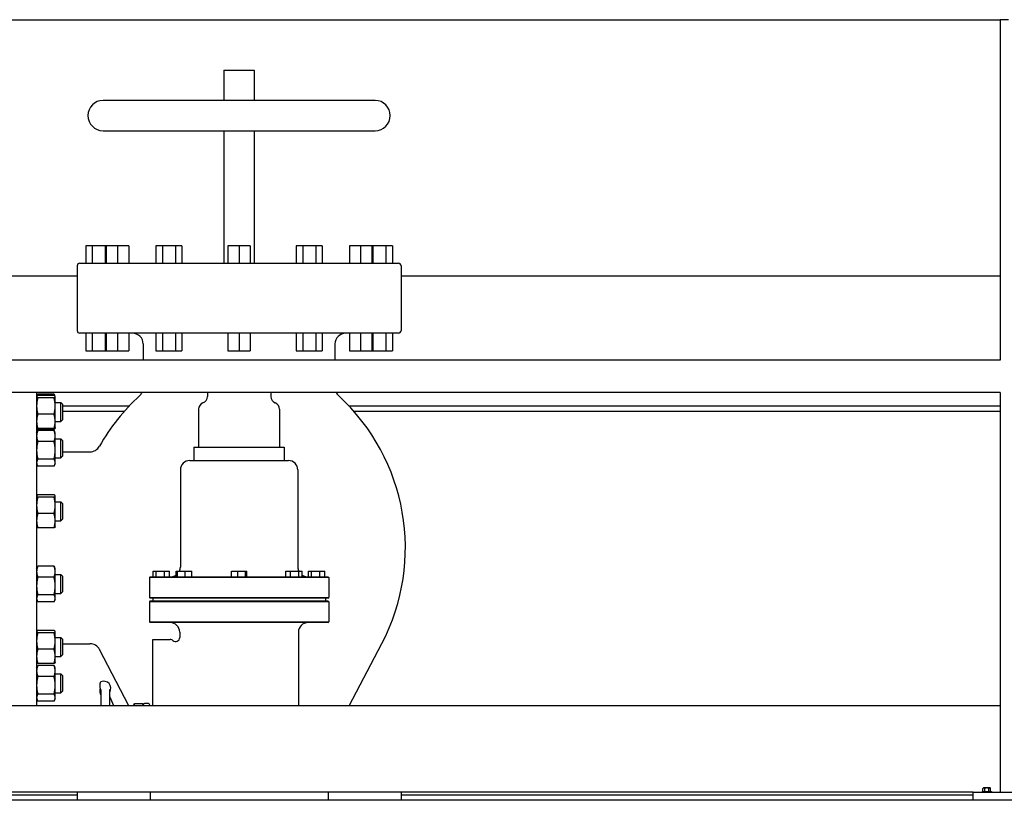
# Model space of a CAD drawing. Header units: inches. Extents: x 24 to 1128, y -69 to 748.
# Tile 570 of 656: x 964 to 1009, y 340 to 376. Entities that reach past the tile are written whole.
import ezdxf

# ---------------------------------------------------------------- set-up
doc = ezdxf.new("R2010")
doc.units = ezdxf.units.IN
doc.header["$LTSCALE"] = 32
doc.header["$MEASUREMENT"] = 0
doc.layers.add('Visible (ANSI)', color=7, linetype='Continuous', lineweight=30)

msp = doc.modelspace()

# ---------------------------------------------------------------- linework, layer by layer
at = {"layer": 'Visible (ANSI)'}
for p, q in [((940.28453, 375.85867), (1009.28453, 375.85867)), ((1009.28453, 375.85867), (1009.28453, 360.10867)), ((1009.65953, 375.85867), (1009.28453, 375.85867)), ((973.33453, 373.52117), (974.73453, 373.52117)), ((973.33453, 373.52117), (973.33453, 372.12117)), ((974.73453, 373.52117), (974.73453, 372.12117)), ((980.33453, 372.12117), (967.73453, 372.12117)), ((967.73453, 370.72117), (980.33453, 370.72117)), ((973.33453, 370.72117), (973.33453, 364.59117)), ((974.73453, 370.72117), (974.73453, 364.59117)), ((966.93453, 365.40117), (966.93453, 364.59117)), ((967.23453, 365.40117), (966.93453, 365.40117)), ((967.23453, 365.40117), (967.23453, 364.59117)), ((967.83453, 365.40117), (967.23453, 365.40117)), ((967.83453, 365.40117), (967.83453, 364.59117)), ((967.88575, 365.40117), (967.83453, 365.40117)), ((967.88575, 365.40117), (967.88575, 364.59117)), ((968.40537, 365.40117), (967.88575, 365.40117)), ((968.40537, 365.40117), (968.40537, 364.59117)), ((968.92498, 365.40117), (968.40537, 365.40117)), ((968.92498, 365.40117), (968.92498, 364.59117)), ((970.18453, 365.40117), (970.18453, 364.59117)), ((970.48453, 365.40117), (970.18453, 365.40117)), ((970.48453, 365.40117), (970.48453, 364.59117)), ((971.08453, 365.40117), (970.48453, 365.40117)), ((971.08453, 365.40117), (971.08453, 364.59117)), ((971.38453, 365.40117), (971.08453, 365.40117)), ((971.38453, 365.40117), (971.38453, 364.59117)), ((973.51492, 365.40117), (973.51492, 364.59117)), ((974.03453, 365.40117), (973.51492, 365.40117)), ((974.03453, 365.40117), (974.03453, 364.59117)), ((974.55415, 365.40117), (974.03453, 365.40117)), ((974.55415, 365.40117), (974.55415, 364.59117)), ((976.68453, 365.40117), (976.68453, 364.59117)), ((976.98453, 365.40117), (976.68453, 365.40117)), ((976.98453, 365.40117), (976.98453, 364.59117)), ((977.58453, 365.40117), (976.98453, 365.40117)), ((977.58453, 365.40117), (977.58453, 364.59117)), ((977.88453, 365.40117), (977.58453, 365.40117)), ((977.88453, 365.40117), (977.88453, 364.59117)), ((979.14408, 365.40117), (979.14408, 364.59117)), ((979.6637, 365.40117), (979.14408, 365.40117)), ((979.6637, 365.40117), (979.6637, 364.59117)), ((980.18331, 365.40117), (979.6637, 365.40117)), ((980.18331, 365.40117), (980.18331, 364.59117)), ((980.23453, 365.40117), (980.18331, 365.40117)), ((980.23453, 365.40117), (980.23453, 364.59117)), ((980.83453, 365.40117), (980.23453, 365.40117)), ((980.83453, 365.40117), (980.83453, 364.59117)), ((981.13453, 365.40117), (980.83453, 365.40117)), ((981.13453, 365.40117), (981.13453, 364.59117)), ((966.53453, 364.46617), (966.53453, 361.47617)), ((966.65953, 364.59117), (981.40953, 364.59117)), ((981.53453, 364.46617), (981.53453, 361.47617)), ((966.53453, 363.98367), (945.46153, 363.98367)), ((1009.28453, 363.98367), (981.53453, 363.98367)), ((981.40953, 361.35117), (966.65953, 361.35117)), ((966.93453, 361.35117), (966.93453, 360.54117)), ((967.23453, 361.35117), (967.23453, 360.54117)), ((967.83453, 361.35117), (967.83453, 360.54117)), ((967.88575, 361.35117), (967.88575, 360.54117)), ((968.40537, 361.35117), (968.40537, 360.54117)), ((968.92498, 361.35117), (968.92498, 360.54117)), ((970.18453, 361.35117), (970.18453, 360.54117)), ((970.48453, 361.35117), (970.48453, 360.54117)), ((971.08453, 361.35117), (971.08453, 360.54117)), ((971.38453, 361.35117), (971.38453, 360.54117)), ((973.51492, 361.35117), (973.51492, 360.54117)), ((974.03453, 361.35117), (974.03453, 360.54117)), ((974.55415, 361.35117), (974.55415, 360.54117)), ((976.68453, 361.35117), (976.68453, 360.54117)), ((976.98453, 361.35117), (976.98453, 360.54117)), ((977.58453, 361.35117), (977.58453, 360.54117)), ((977.88453, 361.35117), (977.88453, 360.54117)), ((979.14408, 361.35117), (979.14408, 360.54117)), ((979.6637, 361.35117), (979.6637, 360.54117)), ((980.18331, 361.35117), (980.18331, 360.54117)), ((980.23453, 361.35117), (980.23453, 360.54117)), ((980.83453, 361.35117), (980.83453, 360.54117)), ((981.13453, 361.35117), (981.13453, 360.54117)), ((969.59453, 360.85117), (969.59453, 360.10867)), ((978.47453, 360.85117), (978.47453, 360.10867)), ((966.93453, 360.54117), (967.23453, 360.54117)), ((967.23453, 360.54117), (967.83453, 360.54117)), ((967.83453, 360.54117), (967.88575, 360.54117)), ((967.88575, 360.54117), (968.40537, 360.54117)), ((968.40537, 360.54117), (968.92498, 360.54117)), ((970.18453, 360.54117), (970.48453, 360.54117)), ((970.48453, 360.54117), (971.08453, 360.54117)), ((971.08453, 360.54117), (971.38453, 360.54117)), ((973.51492, 360.54117), (974.03453, 360.54117)), ((974.03453, 360.54117), (974.55415, 360.54117)), ((976.68453, 360.54117), (976.98453, 360.54117)), ((976.98453, 360.54117), (977.58453, 360.54117)), ((977.58453, 360.54117), (977.88453, 360.54117)), ((979.14408, 360.54117), (979.6637, 360.54117)), ((979.6637, 360.54117), (980.18331, 360.54117)), ((980.18331, 360.54117), (980.23453, 360.54117)), ((980.23453, 360.54117), (980.83453, 360.54117)), ((980.83453, 360.54117), (981.13453, 360.54117)), ((1009.28453, 360.10867), (940.28453, 360.10867)), ((1009.28453, 358.60867), (940.28453, 358.60867)), ((964.65453, 358.60867), (964.65453, 344.10867)), ((964.65953, 358.41869), (964.66202, 358.42402)), ((964.65953, 358.41869), (964.65953, 358.41339)), ((964.65953, 358.41339), (964.65953, 357.98111)), ((964.66202, 358.42402), (964.6886, 358.48103)), ((965.46667, 358.5238), (964.7114, 358.5238)), ((965.46667, 358.46368), (964.7114, 358.46368)), ((965.51605, 358.42402), (965.48946, 358.48103)), ((965.51853, 358.41869), (965.51605, 358.42402)), ((965.51853, 358.41339), (965.51853, 358.41869)), ((965.51853, 357.98111), (965.51853, 358.41339)), ((972.56578, 358.60867), (972.56578, 358.41789)), ((975.50328, 358.60867), (975.50328, 358.41789)), ((1009.28453, 358.60867), (1009.28453, 340.10867)), ((964.65453, 358.13719), (964.65953, 358.13719)), ((964.65953, 357.98111), (964.65953, 357.26741)), ((965.46667, 358.36311), (964.7114, 358.36311)), ((965.51853, 358.13719), (965.77662, 358.13719)), ((965.51853, 357.26741), (965.51853, 357.98111)), ((965.77662, 357.26219), (965.77662, 358.13719)), ((965.84953, 358.06427), (965.77662, 358.13719)), ((965.84953, 358.06427), (965.84953, 357.3351)), ((965.84953, 357.98367), (968.94733, 357.98367)), ((979.12173, 357.98367), (1009.28453, 357.98367)), ((965.46667, 357.59912), (964.7114, 357.59912)), ((968.71903, 357.73367), (965.84953, 357.73367)), ((972.15953, 357.83242), (972.15953, 356.08242)), ((975.90953, 357.83242), (975.90953, 356.08242)), ((1009.28453, 357.73367), (979.35004, 357.73367)), ((964.65453, 357.26219), (964.65953, 357.26219)), ((964.65953, 357.26741), (964.65953, 356.98069)), ((965.51853, 356.98069), (965.51853, 357.26741)), ((965.51853, 357.26219), (965.77662, 357.26219)), ((965.84953, 357.3351), (965.77662, 357.26219)), ((964.65953, 356.98069), (964.66202, 356.97535)), ((964.65953, 356.73636), (964.6886, 356.7987)), ((964.65953, 356.73636), (964.65953, 356.5919)), ((964.65953, 356.5919), (964.65953, 355.93027)), ((964.66202, 356.97535), (964.6886, 356.91835)), ((965.46667, 356.9357), (964.7114, 356.9357)), ((965.46667, 356.87557), (964.7114, 356.87557)), ((965.46667, 356.84148), (964.7114, 356.84148)), ((965.51605, 356.97535), (965.48946, 356.91835)), ((965.51853, 356.73636), (965.48946, 356.7987)), ((965.51853, 356.98069), (965.51605, 356.97535)), ((965.51853, 356.5919), (965.51853, 356.73636)), ((965.51853, 355.93027), (965.51853, 356.5919)), ((964.65453, 356.45486), (964.65953, 356.45486)), ((965.46667, 356.34233), (964.7114, 356.34233)), ((965.51853, 356.45486), (965.77662, 356.45486)), ((965.77662, 355.57986), (965.77662, 356.45486)), ((965.84953, 356.38195), (965.77662, 356.45486)), ((965.84953, 356.38195), (965.84953, 355.65278)), ((964.65953, 355.93027), (964.65953, 355.35573)), ((965.51853, 355.35573), (965.51853, 355.93027)), ((965.84953, 355.86117), (967.13278, 355.86117)), ((971.94078, 356.08242), (976.12828, 356.08242)), ((971.94078, 356.08242), (971.94078, 355.45742)), ((976.12828, 356.08242), (976.12828, 355.45742)), ((964.65453, 355.57986), (964.65953, 355.57986)), ((964.65953, 355.35573), (964.65953, 355.29836)), ((964.65953, 355.29836), (964.6886, 355.23602)), ((965.46667, 355.51821), (964.7114, 355.51821)), ((965.51853, 355.29836), (965.48946, 355.23602)), ((965.51853, 355.57986), (965.77662, 355.57986)), ((965.51853, 355.29836), (965.51853, 355.35573)), ((965.84953, 355.65278), (965.77662, 355.57986)), ((971.75328, 355.45742), (976.31578, 355.45742)), ((965.46667, 355.19325), (964.7114, 355.19325)), ((971.31578, 355.01992), (971.31578, 350.51992)), ((976.75328, 355.01992), (976.75328, 350.51992)), ((965.46667, 353.86748), (964.7114, 353.86748)), ((964.65453, 353.54099), (964.65953, 353.54099)), ((964.65953, 353.82249), (964.66202, 353.82783)), ((964.65953, 353.82249), (964.65953, 353.8172)), ((964.65953, 353.8172), (964.65953, 353.38492)), ((964.65953, 353.38492), (964.65953, 352.67122)), ((965.46667, 353.76692), (964.7114, 353.76692)), ((965.51853, 353.82249), (965.51605, 353.82783)), ((965.51853, 353.8172), (965.51853, 353.82249)), ((965.51853, 353.38492), (965.51853, 353.8172)), ((965.51853, 353.54099), (965.77662, 353.54099)), ((965.51853, 352.67122), (965.51853, 353.38492)), ((965.77662, 352.66599), (965.77662, 353.54099)), ((965.84953, 353.46808), (965.77662, 353.54099)), ((965.84953, 353.46808), (965.84953, 352.73891)), ((965.46667, 353.00293), (964.7114, 353.00293)), ((964.65453, 352.66599), (964.65953, 352.66599)), ((964.65953, 352.67122), (964.65953, 352.38449)), ((965.51853, 352.38449), (965.51853, 352.67122)), ((965.51853, 352.66599), (965.77662, 352.66599)), ((965.84953, 352.73891), (965.77662, 352.66599)), ((964.65953, 352.38449), (964.66202, 352.37916)), ((965.46667, 352.3395), (964.7114, 352.3395)), ((965.51853, 352.38449), (965.51605, 352.37916)), ((964.65953, 350.45785), (964.6886, 350.52019)), ((964.65953, 350.45785), (964.65953, 350.31339)), ((964.65953, 350.31339), (964.65953, 349.65175)), ((965.46667, 350.56296), (964.7114, 350.56296)), ((965.51853, 350.45785), (965.48946, 350.52019)), ((965.51853, 350.31339), (965.51853, 350.45785)), ((965.51853, 349.65175), (965.51853, 350.31339)), ((970.06317, 350.08242), (970.06317, 350.33242)), ((970.06317, 350.33242), (970.20213, 350.33242)), ((970.20213, 350.33242), (970.57975, 350.33242)), ((970.20213, 350.08242), (970.20213, 350.33242)), ((970.57975, 350.33242), (970.8184, 350.33242)), ((970.57975, 350.08242), (970.57975, 350.33242)), ((970.8184, 350.08242), (970.8184, 350.33242)), ((971.11372, 350.33242), (971.14352, 350.33242)), ((971.11372, 350.15117), (971.11372, 350.33242)), ((971.14352, 350.33242), (971.18566, 350.33242)), ((971.14352, 350.08242), (971.14352, 350.33242)), ((971.18566, 350.08242), (971.18566, 350.33242)), ((971.18566, 350.33242), (971.53551, 350.33242)), ((971.53551, 350.33242), (971.84322, 350.33242)), ((971.53551, 350.08242), (971.53551, 350.33242)), ((971.84322, 350.08242), (971.84322, 350.33242)), ((973.67873, 350.33242), (973.97698, 350.33242)), ((973.67873, 350.08242), (973.67873, 350.33242)), ((973.97698, 350.08242), (973.97698, 350.33242)), ((973.97698, 350.33242), (974.33278, 350.33242)), ((974.33278, 350.33242), (974.39033, 350.33242)), ((974.33278, 350.08242), (974.33278, 350.33242)), ((974.39033, 350.08242), (974.39033, 350.33242)), ((976.19605, 350.33242), (976.42237, 350.33242)), ((976.19605, 350.08242), (976.19605, 350.33242)), ((976.42237, 350.33242), (976.80202, 350.33242)), ((976.42237, 350.08242), (976.42237, 350.33242)), ((976.80202, 350.08242), (976.80202, 350.33242)), ((976.80202, 350.33242), (976.95534, 350.33242)), ((976.95534, 350.08242), (976.95534, 350.33242)), ((977.25067, 350.33242), (977.38963, 350.33242)), ((977.25067, 350.08242), (977.25067, 350.33242)), ((977.38963, 350.33242), (977.76725, 350.33242)), ((977.38963, 350.08242), (977.38963, 350.33242)), ((977.76725, 350.33242), (978.0059, 350.33242)), ((977.76725, 350.08242), (977.76725, 350.33242)), ((978.0059, 350.08242), (978.0059, 350.33242)), ((964.65453, 350.17635), (964.65953, 350.17635)), ((965.46667, 350.06381), (964.7114, 350.06381)), ((965.51853, 350.17635), (965.77662, 350.17635)), ((965.77662, 349.30135), (965.77662, 350.17635)), ((965.84953, 350.10343), (965.77662, 350.17635)), ((965.84953, 350.10343), (965.84953, 349.37426)), ((969.91995, 350.08242), (969.87828, 350.04075)), ((978.19078, 350.04075), (969.87828, 350.04075)), ((969.87828, 350.04075), (969.87828, 349.12409)), ((969.91995, 350.08242), (978.14912, 350.08242)), ((978.14912, 350.08242), (978.19078, 350.04075)), ((978.19078, 350.04075), (978.19078, 349.12409)), ((964.65453, 349.30135), (964.65953, 349.30135)), ((964.65953, 349.65175), (964.65953, 349.07721)), ((965.51853, 349.07721), (965.51853, 349.65175)), ((965.51853, 349.30135), (965.77662, 349.30135)), ((965.84953, 349.37426), (965.77662, 349.30135)), ((964.65953, 349.07721), (964.65953, 349.01985)), ((964.65953, 349.01985), (964.6886, 348.95751)), ((965.46667, 349.23969), (964.7114, 349.23969)), ((965.46667, 348.91473), (964.7114, 348.91473)), ((965.51853, 349.01985), (965.48946, 348.95751)), ((965.51853, 349.01985), (965.51853, 349.07721)), ((969.87828, 349.12409), (978.19078, 349.12409)), ((969.91995, 349.08242), (969.87828, 349.12409)), ((969.91995, 348.95742), (969.87828, 348.91575)), ((978.19078, 348.91575), (969.87828, 348.91575)), ((969.87828, 348.91575), (969.87828, 347.99909)), ((978.14912, 349.08242), (969.91995, 349.08242)), ((969.91995, 348.95742), (978.14912, 348.95742)), ((970.03453, 349.08242), (970.03453, 348.95742)), ((978.03453, 349.08242), (978.03453, 348.95742)), ((978.14912, 349.08242), (978.19078, 349.12409)), ((978.14912, 348.95742), (978.19078, 348.91575)), ((978.19078, 348.91575), (978.19078, 347.99909)), ((969.87828, 347.99909), (978.19078, 347.99909)), ((969.91995, 347.95742), (969.87828, 347.99909)), ((978.14912, 347.95742), (969.91995, 347.95742)), ((978.14912, 347.95742), (978.19078, 347.99909)), ((964.65953, 347.54398), (964.66202, 347.54931)), ((964.65953, 347.54398), (964.65953, 347.53868)), ((964.65953, 347.53868), (964.65953, 347.1064)), ((965.46667, 347.58896), (964.7114, 347.58896)), ((965.46667, 347.4884), (964.7114, 347.4884)), ((965.51853, 347.54398), (965.51605, 347.54931)), ((965.51853, 347.53868), (965.51853, 347.54398)), ((965.51853, 347.1064), (965.51853, 347.53868)), ((971.28453, 347.51992), (971.28453, 347.26818)), ((976.78453, 347.51992), (976.78453, 344.10867)), ((964.65453, 347.26248), (964.65953, 347.26248)), ((964.65953, 347.1064), (964.65953, 346.3927)), ((965.51853, 347.26248), (965.77662, 347.26248)), ((965.51853, 346.3927), (965.51853, 347.1064)), ((965.77662, 346.38748), (965.77662, 347.26248)), ((965.84953, 347.18956), (965.77662, 347.26248)), ((965.84953, 347.18956), (965.84953, 346.46039)), ((970.03453, 344.10867), (970.03453, 347.17617)), ((970.03453, 347.17617), (970.84703, 347.17617)), ((965.46667, 346.72441), (964.7114, 346.72441)), ((965.84953, 346.98117), (967.12726, 346.98117)), ((968.93539, 344.10867), (967.57011, 346.7133)), ((979.13368, 344.10867), (980.64321, 346.9885)), ((964.65453, 346.38748), (964.65953, 346.38748)), ((964.65953, 346.3927), (964.65953, 346.10598)), ((964.65953, 346.10598), (964.66202, 346.10064)), ((965.51853, 346.10598), (965.51605, 346.10064)), ((965.51853, 346.10598), (965.51853, 346.3927)), ((965.51853, 346.38748), (965.77662, 346.38748)), ((965.84953, 346.46039), (965.77662, 346.38748)), ((964.65953, 345.86165), (964.6886, 345.92399)), ((964.65953, 345.86165), (964.65953, 345.71719)), ((964.65953, 345.71719), (964.65953, 345.05556)), ((965.46667, 346.06099), (964.7114, 346.06099)), ((965.46667, 345.96677), (964.7114, 345.96677)), ((965.51853, 345.86165), (965.48946, 345.92399)), ((965.51853, 345.71719), (965.51853, 345.86165)), ((965.51853, 345.05556), (965.51853, 345.71719)), ((964.65453, 345.58015), (964.65953, 345.58015)), ((965.46667, 345.46762), (964.7114, 345.46762)), ((965.51853, 345.58015), (965.77662, 345.58015)), ((965.77662, 344.70515), (965.77662, 345.58015)), ((965.84953, 345.50723), (965.77662, 345.58015)), ((965.84953, 345.50723), (965.84953, 344.77807)), ((964.65953, 345.05556), (964.65953, 344.48102)), ((965.51853, 344.48102), (965.51853, 345.05556)), ((965.84953, 344.77807), (965.77662, 344.70515)), ((967.59553, 344.921), (967.59553, 345.15598)), ((967.59553, 344.921), (967.59553, 344.87567)), ((967.59553, 344.71427), (967.59553, 344.87567)), ((967.64803, 344.10867), (967.64803, 344.85726)), ((968.03303, 344.86836), (968.03303, 344.10867)), ((964.65453, 344.70515), (964.65953, 344.70515)), ((964.65953, 344.48102), (964.65953, 344.42365)), ((964.65953, 344.42365), (964.6886, 344.36131)), ((965.46667, 344.6435), (964.7114, 344.6435)), ((965.46667, 344.31854), (964.7114, 344.31854)), ((965.51853, 344.42365), (965.48946, 344.36131)), ((965.51853, 344.70515), (965.77662, 344.70515)), ((965.51853, 344.42365), (965.51853, 344.48102)), ((967.59553, 344.71427), (967.59553, 344.68147)), ((968.23673, 344.10867), (968.04891, 344.53052)), ((1009.28453, 344.10867), (940.28453, 344.10867)), ((969.15903, 344.15867), (969.17582, 344.18774)), ((969.15903, 344.15867), (969.15903, 344.10867)), ((969.19253, 344.21233), (969.56354, 344.21233)), ((969.59703, 344.15867), (969.58025, 344.18774)), ((969.59703, 344.10867), (969.59703, 344.15867)), ((969.59743, 344.13276), (969.59743, 344.10867)), ((969.81113, 344.21792), (969.69078, 344.21792)), ((1008.4794, 340.14767), (1008.4794, 340.28345)), ((1008.52443, 340.30267), (1008.50353, 340.30267)), ((1008.65953, 340.30267), (1008.52443, 340.30267)), ((1008.56947, 340.14767), (1008.56947, 340.28345)), ((1008.79463, 340.30267), (1008.65953, 340.30267)), ((1008.7496, 340.14767), (1008.7496, 340.28345)), ((1008.81553, 340.30267), (1008.79463, 340.30267)), ((1008.83967, 340.14767), (1008.83967, 340.28345)), ((1040.59703, 339.73367), (936.15953, 339.73367)), ((1008.03453, 340.10867), (941.53453, 340.10867)), ((941.53453, 339.98367), (966.53453, 339.98367)), ((966.53453, 340.10867), (966.53453, 339.73367)), ((969.90953, 340.10867), (969.90953, 339.73367)), ((978.15953, 340.10867), (978.15953, 339.73367)), ((981.53453, 340.10867), (981.53453, 339.73367)), ((981.53453, 339.98367), (1008.03453, 339.98367)), ((1008.03453, 340.10867), (1012.03453, 340.10867)), ((1008.03453, 339.73367), (1008.03453, 340.10867)), ((1008.44353, 340.14767), (1008.87553, 340.14767)), ((1008.44353, 340.14767), (1008.44353, 340.10867)), ((1008.87553, 340.14767), (1008.87553, 340.10867))]:
    msp.add_line(p, q, dxfattribs=at)
for centre, radius, start, end in [((967.73453, 371.42117), 0.7, 90, 270), ((980.33453, 371.42117), 0.7, 270, 90), ((966.65953, 364.46617), 0.125, 90, 180), ((981.40953, 364.46617), 0.125, 0, 90), ((966.65953, 361.47617), 0.125, 180, 270), ((969.09453, 360.85117), 0.5, 0, 90), ((978.97453, 360.85117), 0.5, 90, 180), ((981.40953, 361.47617), 0.125, 270, 0), ((975.88236, 351.42117), 9.54783, 132.497008, 150.551), ((969.09453, 358.82956), 0.5, 312.497008, 333.782643), ((972.25328, 358.41789), 0.3125, 290.487315, 0), ((975.81578, 358.41789), 0.3125, 180, 249.512685), ((978.97453, 358.82956), 0.5, 206.217357, 227.502992), ((972.18671, 351.42117), 9.54783, 332.337698, 47.502992), ((972.47203, 357.83242), 0.3125, 110.487315, 180), ((975.59703, 357.83242), 0.3125, 0, 69.512685), ((967.13278, 356.36117), 0.5, 270, 330.551), ((971.75328, 355.01992), 0.4375, 90, 180), ((976.31578, 355.01992), 0.4375, 0, 90), ((970.87828, 350.51992), 0.4375, 334.623066, 0), ((977.19078, 350.51992), 0.4375, 180, 205.376934), ((970.87828, 350.51992), 0.4375, 270, 307.318572), ((977.19078, 350.51992), 0.4375, 237.442211, 270), ((970.84703, 347.51992), 0.4375, 0, 90), ((977.22203, 347.51992), 0.4375, 90, 180), ((970.84703, 346.98867), 0.1875, 48.189685, 90), ((971.09703, 347.26818), 0.1875, 228.189685, 0), ((967.12726, 346.48117), 0.5, 27.662302, 90), ((967.65803, 345.15598), 0.0625, 115.376934, 180), ((967.77053, 344.91881), 0.325, 327.004115, 115.376934), ((968.09553, 344.70778), 0.0625, 147.004115, 180), ((967.65803, 344.68146), 0.0625, 180, 241.143953), ((969.69078, 344.12417), 0.09375, 90, 174.741407), ((969.81113, 344.12417), 0.09375, 9.087729, 90), ((1008.65953, 340.08205), 0.2702, 125.26439, 131.810315), ((1008.65953, 340.08205), 0.22062, 90, 114.094843), ((1008.65953, 340.08205), 0.22062, 65.905157, 90), ((1008.65953, 340.08205), 0.2702, 48.189685, 54.73561)]:
    msp.add_arc(centre, radius, start, end, dxfattribs=at)
for centre, start_param, end_param in [((1008.52443, 340.08205), 0, 0.42053434), ((1008.52443, 340.08205), 5.86265097, 6.28318531), ((1008.79463, 340.08205), 0, 0.42053434), ((1008.79463, 340.08205), 5.86265097, 6.28318531)]:
    msp.add_ellipse(centre, major_axis=(0, 0.22062), ratio=0.5, start_param=start_param, end_param=end_param, dxfattribs=at)
for points, weights in [([(964.7114, 358.46368), (964.65953, 358.43673), (964.65953, 358.41339)], [1, 1.0379548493, 1]), ([(964.65953, 358.41339), (964.65953, 358.39006), (964.7114, 358.36311)], [1, 1.0379548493, 1]), ([(964.7114, 358.5238), (964.6963, 358.48487), (964.68576, 358.44851)], [1, 1.01076049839, 1.01541962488]), ([(964.6886, 358.48103), (964.69827, 358.50177), (964.7114, 358.5238)], [1.01408417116, 1.00934096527, 1]), ([(965.49231, 358.44851), (965.48177, 358.48487), (965.46667, 358.5238)], [1.01541962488, 1.01076049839, 1]), ([(965.46667, 358.5238), (965.47979, 358.50177), (965.48946, 358.48103)], [1, 1.00934096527, 1.01408417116]), ([(965.51853, 358.41339), (965.51853, 358.43673), (965.46667, 358.46368)], [1, 1.0379548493, 1]), ([(965.46667, 358.36311), (965.51853, 358.39006), (965.51853, 358.41339)], [1, 1.0379548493, 1]), ([(964.7114, 358.36311), (964.65953, 358.1584), (964.65953, 357.98111)], [1, 1.0379548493, 1]), ([(964.65953, 357.98111), (964.65953, 357.80383), (964.7114, 357.59912)], [1, 1.0379548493, 1]), ([(965.51853, 357.98111), (965.51853, 358.1584), (965.46667, 358.36311)], [1, 1.0379548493, 1]), ([(965.46667, 357.59912), (965.51853, 357.80383), (965.51853, 357.98111)], [1, 1.0379548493, 1]), ([(964.7114, 357.59912), (964.65953, 357.42136), (964.65953, 357.26741)], [1, 1.0379548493, 1]), ([(965.51853, 357.26741), (965.51853, 357.42136), (965.46667, 357.59912)], [1, 1.0379548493, 1]), ([(964.65953, 357.26741), (964.65953, 357.11346), (964.7114, 356.9357)], [1, 1.0379548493, 1]), ([(965.46667, 356.9357), (965.51853, 357.11346), (965.51853, 357.26741)], [1, 1.0379548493, 1]), ([(964.7114, 356.84148), (964.65953, 356.70773), (964.65953, 356.5919)], [1, 1.0379548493, 1]), ([(964.65953, 356.5919), (964.65953, 356.47608), (964.7114, 356.34233)], [1, 1.0379548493, 1]), ([(964.7114, 356.9357), (964.67064, 356.95688), (964.66202, 356.97535)], [1, 1.02958951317, 1.01304319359]), ([(964.67136, 356.96265), (964.68405, 356.92148), (964.7114, 356.87557)], [1.01895290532, 1.01965956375, 1]), ([(964.6886, 356.7987), (964.69827, 356.81944), (964.7114, 356.84148)], [1.01408417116, 1.00934096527, 1]), ([(965.51605, 356.97535), (965.50743, 356.95688), (965.46667, 356.9357)], [1.01304319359, 1.02958951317, 1]), ([(965.46667, 356.87557), (965.49401, 356.92148), (965.50671, 356.96265)], [1, 1.01965956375, 1.01895290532]), ([(965.51853, 356.5919), (965.51853, 356.70773), (965.46667, 356.84148)], [1, 1.0379548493, 1]), ([(965.46667, 356.84148), (965.47979, 356.81944), (965.48946, 356.7987)], [1, 1.00934096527, 1.01408417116]), ([(965.46667, 356.34233), (965.51853, 356.47608), (965.51853, 356.5919)], [1, 1.0379548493, 1]), ([(964.7114, 356.34233), (964.65953, 356.12151), (964.65953, 355.93027)], [1, 1.0379548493, 1]), ([(965.51853, 355.93027), (965.51853, 356.12151), (965.46667, 356.34233)], [1, 1.0379548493, 1]), ([(964.65953, 355.93027), (964.65953, 355.73903), (964.7114, 355.51821)], [1, 1.0379548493, 1]), ([(965.46667, 355.51821), (965.51853, 355.73903), (965.51853, 355.93027)], [1, 1.0379548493, 1]), ([(964.7114, 355.51821), (964.65953, 355.43114), (964.65953, 355.35573)], [1, 1.0379548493, 1]), ([(964.65953, 355.35573), (964.65953, 355.28032), (964.7114, 355.19325)], [1, 1.0379548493, 1]), ([(965.51853, 355.35573), (965.51853, 355.43114), (965.46667, 355.51821)], [1, 1.0379548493, 1]), ([(965.46667, 355.19325), (965.51853, 355.28032), (965.51853, 355.35573)], [1, 1.0379548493, 1]), ([(964.7114, 353.86748), (964.65953, 353.84054), (964.65953, 353.8172)], [1, 1.0379548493, 1]), ([(965.51853, 353.8172), (965.51853, 353.84054), (965.46667, 353.86748)], [1, 1.0379548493, 1]), ([(964.65953, 353.8172), (964.65953, 353.79386), (964.7114, 353.76692)], [1, 1.0379548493, 1]), ([(964.7114, 353.76692), (964.65953, 353.56221), (964.65953, 353.38492)], [1, 1.0379548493, 1]), ([(964.65953, 353.38492), (964.65953, 353.20764), (964.7114, 353.00293)], [1, 1.0379548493, 1]), ([(965.46667, 353.76692), (965.51853, 353.79386), (965.51853, 353.8172)], [1, 1.0379548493, 1]), ([(965.51853, 353.38492), (965.51853, 353.56221), (965.46667, 353.76692)], [1, 1.0379548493, 1]), ([(965.46667, 353.00293), (965.51853, 353.20764), (965.51853, 353.38492)], [1, 1.0379548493, 1]), ([(964.7114, 353.00293), (964.65953, 352.82516), (964.65953, 352.67122)], [1, 1.0379548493, 1]), ([(965.51853, 352.67122), (965.51853, 352.82516), (965.46667, 353.00293)], [1, 1.0379548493, 1]), ([(964.65953, 352.67122), (964.65953, 352.51727), (964.7114, 352.3395)], [1, 1.0379548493, 1]), ([(965.46667, 352.3395), (965.51853, 352.51727), (965.51853, 352.67122)], [1, 1.0379548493, 1]), ([(964.7114, 352.3395), (964.67064, 352.36068), (964.66202, 352.37916)], [1, 1.02958951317, 1.01304319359]), ([(965.51605, 352.37916), (965.50743, 352.36068), (965.46667, 352.3395)], [1.01304319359, 1.02958951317, 1]), ([(964.7114, 350.56296), (964.65953, 350.42921), (964.65953, 350.31339)], [1, 1.0379548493, 1]), ([(964.65953, 350.31339), (964.65953, 350.19756), (964.7114, 350.06381)], [1, 1.0379548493, 1]), ([(964.6886, 350.52019), (964.69827, 350.54092), (964.7114, 350.56296)], [1.01408417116, 1.00934096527, 1]), ([(965.51853, 350.31339), (965.51853, 350.42921), (965.46667, 350.56296)], [1, 1.0379548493, 1]), ([(965.46667, 350.56296), (965.47979, 350.54092), (965.48946, 350.52019)], [1, 1.00934096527, 1.01408417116]), ([(965.46667, 350.06381), (965.51853, 350.19756), (965.51853, 350.31339)], [1, 1.0379548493, 1]), ([(964.7114, 350.06381), (964.65953, 349.84299), (964.65953, 349.65175)], [1, 1.0379548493, 1]), ([(965.51853, 349.65175), (965.51853, 349.84299), (965.46667, 350.06381)], [1, 1.0379548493, 1]), ([(964.65953, 349.65175), (964.65953, 349.46052), (964.7114, 349.23969)], [1, 1.0379548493, 1]), ([(965.46667, 349.23969), (965.51853, 349.46052), (965.51853, 349.65175)], [1, 1.0379548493, 1]), ([(964.7114, 349.23969), (964.65953, 349.15262), (964.65953, 349.07721)], [1, 1.0379548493, 1]), ([(964.65953, 349.07721), (964.65953, 349.0018), (964.7114, 348.91473)], [1, 1.0379548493, 1]), ([(965.51853, 349.07721), (965.51853, 349.15262), (965.46667, 349.23969)], [1, 1.0379548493, 1]), ([(965.46667, 348.91473), (965.51853, 349.0018), (965.51853, 349.07721)], [1, 1.0379548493, 1]), ([(964.7114, 347.58896), (964.65953, 347.56202), (964.65953, 347.53868)], [1, 1.0379548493, 1]), ([(964.65953, 347.53868), (964.65953, 347.51534), (964.7114, 347.4884)], [1, 1.0379548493, 1]), ([(964.7114, 347.4884), (964.65953, 347.28369), (964.65953, 347.1064)], [1, 1.0379548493, 1]), ([(965.51853, 347.53868), (965.51853, 347.56202), (965.46667, 347.58896)], [1, 1.0379548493, 1]), ([(965.46667, 347.4884), (965.51853, 347.51534), (965.51853, 347.53868)], [1, 1.0379548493, 1]), ([(965.51853, 347.1064), (965.51853, 347.28369), (965.46667, 347.4884)], [1, 1.0379548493, 1]), ([(964.65953, 347.1064), (964.65953, 346.92912), (964.7114, 346.72441)], [1, 1.0379548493, 1]), ([(965.46667, 346.72441), (965.51853, 346.92912), (965.51853, 347.1064)], [1, 1.0379548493, 1]), ([(964.7114, 346.72441), (964.65953, 346.54664), (964.65953, 346.3927)], [1, 1.0379548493, 1]), ([(965.51853, 346.3927), (965.51853, 346.54664), (965.46667, 346.72441)], [1, 1.0379548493, 1]), ([(964.65953, 346.3927), (964.65953, 346.23875), (964.7114, 346.06099)], [1, 1.0379548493, 1]), ([(964.7114, 346.06099), (964.67064, 346.08216), (964.66202, 346.10064)], [1, 1.02958951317, 1.01304319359]), ([(965.46667, 346.06099), (965.51853, 346.23875), (965.51853, 346.3927)], [1, 1.0379548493, 1]), ([(965.51605, 346.10064), (965.50743, 346.08216), (965.46667, 346.06099)], [1.01304319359, 1.02958951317, 1]), ([(964.7114, 345.96677), (964.65953, 345.83302), (964.65953, 345.71719)], [1, 1.0379548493, 1]), ([(964.65953, 345.71719), (964.65953, 345.60136), (964.7114, 345.46762)], [1, 1.0379548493, 1]), ([(964.6886, 345.92399), (964.69827, 345.94473), (964.7114, 345.96677)], [1.01408417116, 1.00934096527, 1]), ([(965.51853, 345.71719), (965.51853, 345.83302), (965.46667, 345.96677)], [1, 1.0379548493, 1]), ([(965.46667, 345.96677), (965.47979, 345.94473), (965.48946, 345.92399)], [1, 1.00934096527, 1.01408417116]), ([(965.46667, 345.46762), (965.51853, 345.60136), (965.51853, 345.71719)], [1, 1.0379548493, 1]), ([(964.7114, 345.46762), (964.65953, 345.24679), (964.65953, 345.05556)], [1, 1.0379548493, 1]), ([(965.51853, 345.05556), (965.51853, 345.24679), (965.46667, 345.46762)], [1, 1.0379548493, 1]), ([(964.65953, 345.05556), (964.65953, 344.86432), (964.7114, 344.6435)], [1, 1.0379548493, 1]), ([(965.46667, 344.6435), (965.51853, 344.86432), (965.51853, 345.05556)], [1, 1.0379548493, 1]), ([(964.7114, 344.6435), (964.65953, 344.55643), (964.65953, 344.48102)], [1, 1.0379548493, 1]), ([(964.65953, 344.48102), (964.65953, 344.40561), (964.7114, 344.31854)], [1, 1.0379548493, 1]), ([(965.51853, 344.48102), (965.51853, 344.55643), (965.46667, 344.6435)], [1, 1.0379548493, 1]), ([(965.46667, 344.31854), (965.51853, 344.40561), (965.51853, 344.48102)], [1, 1.0379548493, 1]), ([(969.19253, 344.21233), (969.16666, 344.15699), (969.16085, 344.10867)], [1, 1.02906282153, 1.0136176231]), ([(969.17582, 344.18774), (969.18267, 344.19961), (969.19253, 344.21233)], [1.01552166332, 1.01087918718, 1]), ([(969.56354, 344.21233), (969.5734, 344.19961), (969.58025, 344.18774)], [1, 1.01087918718, 1.01552166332]), ([(969.59522, 344.10867), (969.58941, 344.15699), (969.56354, 344.21233)], [1.0136176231, 1.02906282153, 1])]:
    msp.add_rational_spline(points, weights, degree=2, dxfattribs=at)
for points, knots in [([(967.64803, 344.60856), (967.64794, 344.60871), (967.64783, 344.60887), (967.64725, 344.60973), (967.64664, 344.61066), (967.64473, 344.61299), (967.64412, 344.61372), (967.64214, 344.61589), (967.64067, 344.61747), (967.6358, 344.62159), (967.6331, 344.62383), (967.62793, 344.62669), (967.6279, 344.62671), (967.62787, 344.62672)], [0.3018015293, 0.3018015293, 0.3018015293, 0.3018015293, 0.3110269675, 0.3110269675, 0.3460360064, 0.3460360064, 0.3585984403, 0.3585984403, 0.3758973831, 0.3758973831, 0.3887084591, 0.3887084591, 0.3887837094, 0.3887837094, 0.3887837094, 0.3887837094]), ([(968.03303, 344.5863), (968.03303, 344.58267), (968.03303, 344.57874), (968.03324, 344.57432), (968.03331, 344.57316), (968.0335, 344.57118), (968.03357, 344.57061), (968.0337, 344.56964), (968.03374, 344.56933), (968.03384, 344.56867), (968.03389, 344.56832), (968.034, 344.56771), (968.03404, 344.56749), (968.03412, 344.56702), (968.03417, 344.56676), (968.03427, 344.56625), (968.03433, 344.566), (968.03443, 344.56553), (968.03447, 344.5653), (968.03456, 344.5649), (968.03461, 344.56472), (968.0348, 344.5639), (968.03493, 344.56341), (968.03524, 344.56225), (968.03541, 344.5617), (968.03635, 344.55873), (968.03768, 344.55561), (968.04233, 344.54519), (968.04556, 344.53803), (968.04891, 344.53052)], [0, 0, 0, 0, 0.0860149, 0.0860149, 0.114167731, 0.114167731, 0.124696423, 0.124696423, 0.129146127, 0.129146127, 0.133069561, 0.133069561, 0.135026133, 0.135026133, 0.136998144, 0.136998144, 0.138963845, 0.138963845, 0.140914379, 0.140914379, 0.142814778, 0.142814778, 0.14990119, 0.14990119, 0.162100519, 0.162100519, 0.217793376, 0.217793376, 0.295650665, 0.295650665, 0.295650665, 0.295650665]), ([(969.9037, 344.13898), (969.9037, 344.13898), (969.90388, 344.13692), (969.90468, 344.12776), (969.90539, 344.11964), (969.90634, 344.10867)], [1.208667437, 1.208667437, 1.208667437, 1.208667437, 1.375883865, 1.375883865, 1.581908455, 1.581908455, 1.581908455, 1.581908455])]:
    msp.add_open_spline(points, degree=3, knots=knots, dxfattribs=at)

doc.saveas('drawing.dxf')
